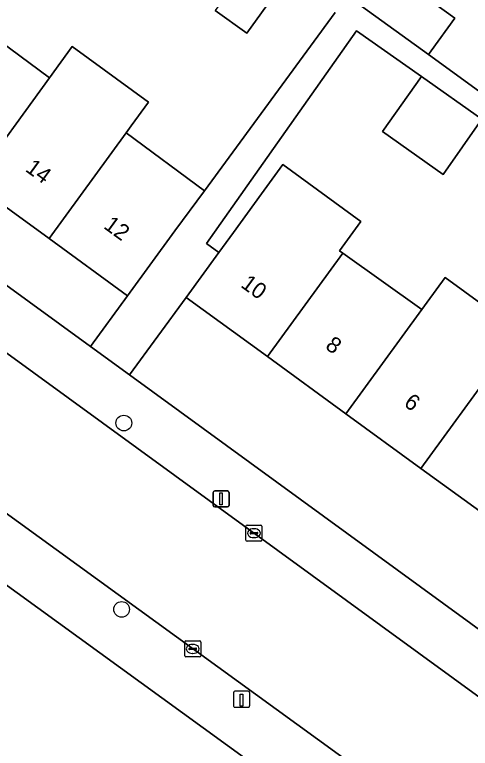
# Model space of a CAD drawing. Extents: x 159674 to 160531, y 382172 to 382904.
# Drawn here: x 160046.54 to 160074.9, y 382332.4 to 382378.09 of the extents above; entities that cross this region are included whole.
import ezdxf

# ---------------------------------------------------------------- set-up
doc = ezdxf.new("R2010")
doc.units = 0
for name, color, linetype in [('IMGEO_Boom', 7, 'Continuous'), ('IMGEO_Erf', 7, 'Continuous'), ('IMGEO_Groenvoorziening', 7, 'Continuous'), ('IMGEO_Kolk', 7, 'Continuous'), ('IMGEO_Laadpaal', 7, 'Continuous'), ('IMGEO_Lichtmast', 7, 'Continuous'), ('IMGEO_Pand', 7, 'Continuous'), ('IMGEO_Pand_nummerreeks', 7, 'Continuous'), ('IMGEO_Rijbaan_lokaal_gesloten', 7, 'Continuous'), ('IMGEO_Voetpad_open', 7, 'Continuous')]:
    doc.layers.add(name, color=color, linetype=linetype)

msp = doc.modelspace()

# ---------------------------------------------------------------- linework, layer by layer
at = {"layer": 'IMGEO_Boom'}
for centre in [(160053.333, 382352.659), (160053.196, 382341.054)]:
    msp.add_circle(centre, 0.489, dxfattribs=at)
at = {"layer": 'IMGEO_Erf'}
msp.add_lwpolyline([(160029.188, 382378.345), (160024.432, 382381.81), (160019.577, 382385.347), (160014.641, 382388.943), (160009.826, 382392.451), (160004.805, 382396.109), (160002.502, 382392.948), (160051.264, 382357.423), (160053.567, 382360.584), (160048.682, 382364.143), (160043.927, 382367.607), (160038.909, 382371.263), (160034.141, 382374.737)], close=True, dxfattribs=at)
for points in [[(160075.306, 382387.949), (160069.951, 382380.751), (160073.931, 382377.873), (160072.457, 382375.844), (160072.29, 382375.614), (160089.238, 382363.297)], [(160038.941, 382381.325), (160043.71, 382377.851), (160048.708, 382374.167), (160050.124, 382376.11), (160054.877, 382372.647), (160053.794, 382371.16), (160053.475, 382370.722), (160058.348, 382367.13), (160066.486, 382378.229)], [(160063.45, 382380.395), (160060.988, 382376.944), (160059.027, 382378.343)], [(160075.631, 382371.576), (160073.213, 382368.146), (160069.436, 382370.809), (160071.855, 382374.238), (160067.813, 382377.088), (160058.472, 382363.838), (160059.246, 382363.275), (160060.16, 382364.529), (160061.909, 382366.937), (160063.236, 382368.763), (160068.098, 382365.214), (160066.767, 382363.391), (160066.968, 382363.244), (160071.882, 382359.725), (160072.212, 382360.178), (160073.342, 382361.729), (160078.014, 382358.325)], [(160071.833, 382349.837), (160067.16, 382353.242), (160062.274, 382356.801), (160057.215, 382360.487), (160053.693, 382355.653), (160076.39, 382339.118)], [(160079.558, 382339.675), (160081.673, 382342.668), (160076.842, 382346.187), (160071.833, 382349.837)]]:
    msp.add_lwpolyline(points, dxfattribs=at)
at = {"layer": 'IMGEO_Groenvoorziening'}
msp.add_lwpolyline([(160069.876, 382317.999), (160071.602, 382320.568), (160072.224, 382321.861), (160072.647, 382323.232), (160045.381, 382343.017), (160039.422, 382339.84), (160044.297, 382330.659), (160028.751, 382322.408), (160013.206, 382314.156), (160000, 382307.147), (159997.66, 382305.905), (159982.114, 382297.653), (159977.237, 382306.837), (159966.979, 382301.422), (160000, 382277.384), (160003.473, 382274.856), (160014.527, 382280.815), (160013.011, 382283.689), (160015.445, 382285.033)], dxfattribs=at)
at = {"layer": 'IMGEO_Kolk'}
for p, q in [((160060.933, 382345.374), (160060.933, 382346.226)), ((160061.008, 382346.3), (160061.86, 382346.3)), ((160061.934, 382346.226), (160061.934, 382345.374)), ((160061.192, 382345.794), (160061.192, 382345.806)), ((160061.63, 382345.757), (160061.232, 382345.757)), ((160061.235, 382345.843), (160061.633, 382345.843)), ((160061.421, 382346.08), (160061.446, 382346.08)), ((160061.676, 382345.806), (160061.676, 382345.794)), ((160061.86, 382345.3), (160061.008, 382345.3)), ((160061.444, 382345.52), (160061.419, 382345.52)), ((160057.123, 382338.168), (160057.123, 382339.02)), ((160057.198, 382339.094), (160058.05, 382339.094)), ((160057.611, 382338.874), (160057.636, 382338.874)), ((160058.124, 382339.02), (160058.124, 382338.168)), ((160057.382, 382338.588), (160057.382, 382338.6)), ((160057.82, 382338.551), (160057.422, 382338.551)), ((160057.425, 382338.637), (160057.823, 382338.637)), ((160057.866, 382338.6), (160057.866, 382338.588)), ((160058.05, 382338.094), (160057.198, 382338.094)), ((160057.634, 382338.314), (160057.609, 382338.314))]:
    msp.add_line(p, q, dxfattribs=at)
for points in [[(160060.933, 382345.374), (160060.933, 382346.226)], [(160061.008, 382346.3), (160061.86, 382346.3)], [(160061.934, 382346.226), (160061.934, 382345.374)], [(160061.86, 382345.3), (160061.008, 382345.3)], [(160057.123, 382338.168), (160057.123, 382339.02)], [(160057.198, 382339.094), (160058.05, 382339.094)], [(160058.124, 382339.02), (160058.124, 382338.168)], [(160058.05, 382338.094), (160057.198, 382338.094)]]:
    msp.add_lwpolyline(points, dxfattribs=at)
for centre, radius, start, end in [((160061.01, 382346.224), 0.0765, 91.552, 178.448), ((160061.01, 382346.224), 0.0765, 91.552, 178.448), ((160061.858, 382346.224), 0.0765, 1.552, 88.448), ((160061.858, 382346.224), 0.0765, 1.552, 88.448), ((160061.232, 382345.803), 0.0403, 85.8775, 175.7526), ((160061.229, 382345.793), 0.0366, 178.938, 274.7102), ((160061.633, 382345.8), 0.043, 264.8664, 352.4533), ((160061.637, 382345.805), 0.0386, 1.7309, 96.639), ((160061.01, 382345.376), 0.0765, 181.552, 268.448), ((160061.01, 382345.376), 0.0765, 181.552, 268.448), ((160061.858, 382345.376), 0.0765, 271.552, 358.448), ((160061.858, 382345.376), 0.0765, 271.552, 358.448), ((160057.2, 382339.018), 0.0765, 91.552, 178.448), ((160057.2, 382339.018), 0.0765, 91.552, 178.448), ((160058.048, 382339.018), 0.0765, 1.552, 88.448), ((160058.048, 382339.018), 0.0765, 1.552, 88.448), ((160057.422, 382338.597), 0.0403, 85.8775, 175.7526), ((160057.419, 382338.587), 0.0366, 178.938, 274.7102), ((160057.823, 382338.594), 0.043, 264.8664, 352.4533), ((160057.827, 382338.599), 0.0386, 1.7309, 96.639), ((160057.2, 382338.17), 0.0765, 181.552, 268.448), ((160057.2, 382338.17), 0.0765, 181.552, 268.448), ((160058.048, 382338.17), 0.0765, 271.552, 358.448), ((160058.048, 382338.17), 0.0765, 271.552, 358.448)]:
    msp.add_arc(centre, radius, start, end, dxfattribs=at)
for centre, major_axis, ratio, start_param, end_param in [((160061.42, 382345.8), (-0.387, 0.002), 0.722429, 4.712389, 7.853982), ((160061.445, 382345.8), (-0.39, 0.002), 0.717154, 1.570796, 4.712389), ((160057.61, 382338.594), (-0.387, 0.002), 0.722429, 4.712389, 7.853982), ((160057.635, 382338.594), (-0.39, 0.002), 0.717154, 1.570796, 4.712389)]:
    msp.add_ellipse(centre, major_axis=major_axis, ratio=ratio, start_param=start_param, end_param=end_param, dxfattribs=at)
at = {"layer": 'IMGEO_Laadpaal'}
for p, q in [((160060.167, 382335.87), (160060.167, 382335.029)), ((160060.167, 382335.87), (160060.167, 382335.029)), ((160061.083, 382335.954), (160060.242, 382335.954)), ((160061.083, 382335.954), (160060.242, 382335.954)), ((160061.167, 382335.038), (160061.167, 382335.879)), ((160061.167, 382335.038), (160061.167, 382335.879)), ((160060.251, 382334.954), (160061.092, 382334.954)), ((160060.251, 382334.954), (160061.092, 382334.954))]:
    msp.add_line(p, q, dxfattribs=at)
msp.add_lwpolyline([(160060.582, 382335.767), (160060.742, 382335.767), (160060.742, 382335.034), (160060.582, 382335.034), (160060.582, 382335.767)], dxfattribs=at)
for centre, start, end in [((160060.245, 382335.876), 92.4484, 184.2845), ((160060.245, 382335.876), 92.4484, 184.2845), ((160061.089, 382335.876), 2.4484, 94.2845), ((160061.089, 382335.876), 2.4484, 94.2845), ((160060.245, 382335.032), 182.4484, 274.2845), ((160060.245, 382335.032), 182.4484, 274.2845), ((160061.089, 382335.032), 272.4484, 4.2845), ((160061.089, 382335.032), 272.4484, 4.2845)]:
    msp.add_arc(centre, 0.0779, start, end, dxfattribs=at)
at = {"layer": 'IMGEO_Lichtmast'}
for p, q in [((160058.893, 382347.532), (160058.893, 382348.332)), ((160058.893, 382348.332), (160058.893, 382347.532)), ((160058.993, 382348.432), (160059.783, 382348.432)), ((160059.783, 382348.432), (160058.993, 382348.432)), ((160059.883, 382348.332), (160059.883, 382347.532)), ((160059.883, 382347.532), (160059.883, 382348.332)), ((160059.783, 382347.432), (160058.993, 382347.432)), ((160058.993, 382347.432), (160059.783, 382347.432))]:
    msp.add_line(p, q, dxfattribs=at)
msp.add_lwpolyline([(160059.313, 382348.307), (160059.463, 382348.307), (160059.463, 382347.557), (160059.313, 382347.557), (160059.313, 382348.307)], dxfattribs=at)
for centre, start, end in [((160058.993, 382348.332), 90, 180), ((160058.993, 382348.332), 90, 180), ((160059.783, 382348.332), 0, 90), ((160059.783, 382348.332), 360, 90), ((160058.993, 382347.532), 180, 270), ((160058.993, 382347.532), 180, 270), ((160059.783, 382347.532), 270, 0), ((160059.783, 382347.532), 270, 0)]:
    msp.add_arc(centre, 0.1, start, end, dxfattribs=at)
at = {"layer": 'IMGEO_Pand'}
for points in [[(160061.523, 382381.77), (160059.027, 382378.343), (160060.988, 382376.944), (160063.45, 382380.395)], [(160069.951, 382380.751), (160069.768, 382380.883), (160068.138, 382378.63), (160072.29, 382375.614), (160072.457, 382375.844), (160073.931, 382377.873)], [(160048.708, 382374.167), (160043.71, 382377.851), (160038.909, 382371.263), (160043.927, 382367.607)], [(160053.475, 382370.722), (160053.794, 382371.16), (160054.877, 382372.647), (160050.124, 382376.11), (160048.708, 382374.167), (160043.927, 382367.607), (160048.682, 382364.143)], [(160071.855, 382374.238), (160069.436, 382370.809), (160073.213, 382368.146), (160075.631, 382371.576)], [(160058.348, 382367.13), (160053.475, 382370.722), (160048.682, 382364.143), (160053.567, 382360.584), (160056.512, 382364.626)], [(160066.968, 382363.244), (160066.767, 382363.391), (160068.098, 382365.214), (160063.236, 382368.763), (160061.909, 382366.937), (160060.16, 382364.529), (160059.246, 382363.275), (160057.215, 382360.487), (160062.274, 382356.801)], [(160071.882, 382359.725), (160066.968, 382363.244), (160062.274, 382356.801), (160067.16, 382353.242)], [(160076.574, 382356.348), (160078.014, 382358.325), (160073.342, 382361.729), (160072.212, 382360.178), (160071.882, 382359.725), (160067.16, 382353.242), (160071.833, 382349.837)], [(160081.558, 382352.662), (160076.574, 382356.348), (160071.833, 382349.837), (160076.842, 382346.187)]]:
    msp.add_lwpolyline(points, close=True, dxfattribs=at)
at = {"layer": 'IMGEO_Rijbaan_lokaal_gesloten'}
for points in [[(159969.32, 382402.798), (159992.637, 382385.919), (159992.936, 382385.697), (160000, 382380.567), (160006.662, 382375.729), (160031.337, 382357.71), (160031.812, 382357.364), (160045.029, 382347.737), (160045.468, 382347.417), (160070.304, 382329.392), (160079.622, 382322.53)], [(160078.11, 382333.649), (160000, 382390.554)]]:
    msp.add_lwpolyline(points, dxfattribs=at)
at = {"layer": 'IMGEO_Voetpad_open'}
for points in [[(159979.132, 382410.544), (159976.539, 382407.646), (159977.556, 382406.905), (159996.317, 382393.238), (159996.929, 382394.079), (159999.787, 382391.997), (159999.175, 382391.156), (160000, 382390.554), (160078.11, 382333.649)], [(160076.39, 382339.118), (160053.693, 382355.653), (160051.264, 382357.423), (160002.502, 382392.948)], [(160089.238, 382363.297), (160072.29, 382375.614), (160068.138, 382378.63), (160069.768, 382380.883), (160069.951, 382380.751), (160075.306, 382387.949)], [(160066.486, 382378.229), (160058.348, 382367.13), (160056.512, 382364.626), (160053.567, 382360.584), (160051.264, 382357.423), (160053.693, 382355.653), (160057.215, 382360.487), (160059.246, 382363.275), (160058.472, 382363.838), (160067.813, 382377.088), (160071.855, 382374.238), (160075.631, 382371.576)], [(160038.644, 382347.906), (160039.785, 382347.078), (160040.073, 382347.226), (160040.366, 382346.657), (160045.381, 382343.017), (160072.647, 382323.232)], [(160070.304, 382329.392), (160045.468, 382347.417), (160045.029, 382347.737)]]:
    msp.add_lwpolyline(points, dxfattribs=at)

# ---------------------------------------------------------------- texts
at = {"layer": 'IMGEO_Pand_nummerreeks'}
for s, p in [('14', (160047.141, 382368.383)), ('12', (160052.016, 382364.832)), ('10', (160060.552, 382361.173)), ('8', (160065.816, 382357.337)), ('6', (160070.705, 382353.776))]:
    msp.add_text(s, height=1, rotation=323.9266, dxfattribs=at).set_placement(p)

doc.saveas('drawing.dxf')
